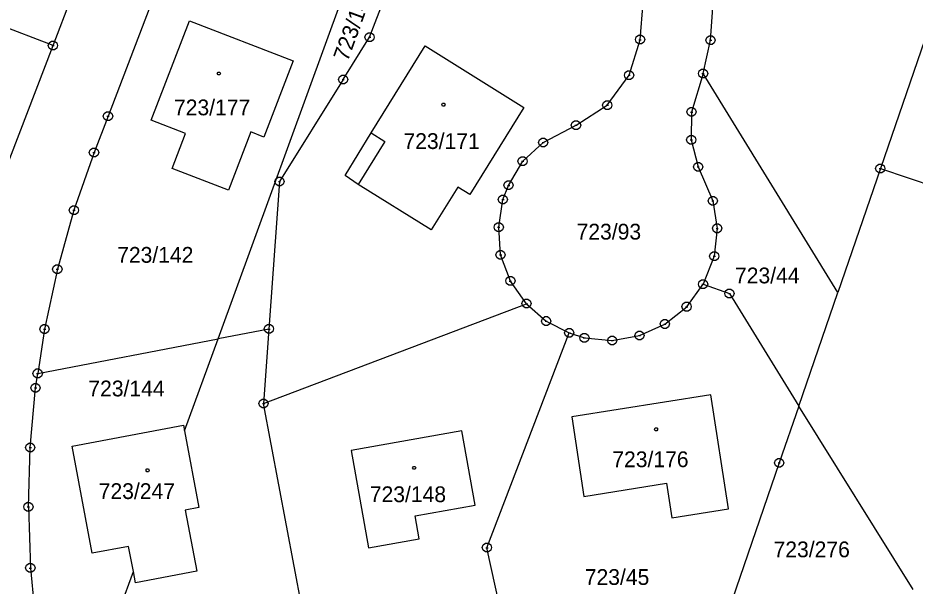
# Model space of a CAD drawing. Extents: x -759060 to -757386, y -1172273 to -1170948.
# Drawn here: x -757575.7 to -757479, y -1171106.8 to -1171045.6 of the extents above; entities that cross this region are included whole.
import ezdxf

# ---------------------------------------------------------------- set-up
doc = ezdxf.new("R2010")
doc.units = 0
for name, color, linetype in [('Vrstva 1', 7, 'Continuous'), ('Vrstva 12', 7, 'Continuous'), ('Vrstva 2', 7, 'Continuous'), ('Vrstva 4', 7, 'Continuous'), ('Vrstva 5', 7, 'Continuous'), ('Vrstva 8', 7, 'Continuous')]:
    doc.layers.add(name, color=color, linetype=linetype)

msp = doc.modelspace()

# ---------------------------------------------------------------- linework, layer by layer
at = {"layer": 'Vrstva 1'}
for p, q in [((-757571.92, -1171048.59), (-757561.93, -1171022.55)), ((-757557.25, -1171033.38), (-757565.99, -1171056.19)), ((-757554.12, -1171080.18), (-757539.46, -1171039.95)), ((-757475.16, -1171039.66), (-757482.77, -1171061.83)), ((-757571.92, -1171048.59), (-757593.63, -1171040.27)), ((-757537.8, -1171047.68), (-757535.41, -1171041.44)), ((-757508.66, -1171047.95), (-757508.34, -1171043.96)), ((-757501.06, -1171048.02), (-757500.8, -1171044.03)), ((-757561.36, -1171056.64), (-757557.23, -1171045.92)), ((-757557.23, -1171045.92), (-757546.04, -1171050.23)), ((-757540.65, -1171052.25), (-757537.8, -1171047.68)), ((-757577.4, -1171062.9), (-757571.92, -1171048.59)), ((-757537.64, -1171057.99), (-757531.81, -1171048.62)), ((-757531.81, -1171048.62), (-757521.18, -1171055.26)), ((-757509.84, -1171051.77), (-757508.66, -1171047.95)), ((-757501.87, -1171051.6), (-757501.06, -1171048.02)), ((-757546.04, -1171050.23), (-757549.2, -1171058.44)), ((-757501.87, -1171051.6), (-757503.11, -1171055.75)), ((-757487.36, -1171075.2), (-757501.87, -1171051.6)), ((-757540.65, -1171052.25), (-757547.51, -1171063.25)), ((-757512.19, -1171055.01), (-757509.84, -1171051.77)), ((-757521.18, -1171055.26), (-757527.01, -1171064.64)), ((-757515.56, -1171057.16), (-757512.19, -1171055.01)), ((-757565.99, -1171056.19), (-757567.5, -1171060.12)), ((-757503.11, -1171055.75), (-757503.14, -1171058.75)), ((-757557.63, -1171058.07), (-757561.36, -1171056.64)), ((-757519.1, -1171059.03), (-757515.56, -1171057.16)), ((-757559.07, -1171061.82), (-757557.63, -1171058.07)), ((-757550.59, -1171057.89), (-757553, -1171064.15)), ((-757549.2, -1171058.44), (-757550.59, -1171057.89)), ((-757540.45, -1171062.59), (-757537.64, -1171057.99)), ((-757521.31, -1171061.06), (-757519.1, -1171059.03)), ((-757503.14, -1171058.75), (-757502.4, -1171061.66)), ((-757567.5, -1171060.12), (-757569.66, -1171066.33)), ((-757522.83, -1171063.65), (-757521.31, -1171061.06)), ((-757553, -1171064.15), (-757559.07, -1171061.82)), ((-757502.4, -1171061.66), (-757500.82, -1171065.33)), ((-757482.77, -1171061.83), (-757487.36, -1171075.2)), ((-757482.77, -1171061.83), (-757468.27, -1171066.72)), ((-757547.51, -1171063.25), (-757548.65, -1171079.13)), ((-757539.03, -1171063.54), (-757540.45, -1171062.59)), ((-757531.18, -1171068.46), (-757539.03, -1171063.54)), ((-757528.29, -1171063.85), (-757531.18, -1171068.46)), ((-757527.01, -1171064.64), (-757528.29, -1171063.85)), ((-757523.44, -1171065.19), (-757522.83, -1171063.65)), ((-757523.89, -1171068.16), (-757523.44, -1171065.19)), ((-757500.82, -1171065.33), (-757500.35, -1171068.29)), ((-757569.66, -1171066.33), (-757571.45, -1171072.69)), ((-757523.69, -1171071.15), (-757523.89, -1171068.16)), ((-757500.35, -1171068.29), (-757500.66, -1171071.28)), ((-757522.63, -1171073.96), (-757523.69, -1171071.15)), ((-757500.66, -1171071.28), (-757501.87, -1171074.3)), ((-757571.45, -1171072.69), (-757572.83, -1171079.14)), ((-757520.89, -1171076.4), (-757522.63, -1171073.96)), ((-757503.64, -1171076.73), (-757501.87, -1171074.3)), ((-757501.87, -1171074.3), (-757499.03, -1171075.31)), ((-757499.03, -1171075.31), (-757491.57, -1171087.45)), ((-757491.57, -1171087.45), (-757487.36, -1171075.2)), ((-757549.23, -1171087.17), (-757520.89, -1171076.4)), ((-757520.89, -1171076.4), (-757518.78, -1171078.28)), ((-757505.99, -1171078.6), (-757503.64, -1171076.73)), ((-757518.78, -1171078.28), (-757516.29, -1171079.55)), ((-757508.72, -1171079.84), (-757505.99, -1171078.6)), ((-757572.83, -1171079.14), (-757573.57, -1171083.92)), ((-757548.65, -1171079.13), (-757554.12, -1171080.18)), ((-757548.65, -1171079.13), (-757549.23, -1171087.17)), ((-757525.16, -1171102.7), (-757516.29, -1171079.55)), ((-757516.29, -1171079.55), (-757514.66, -1171080.09)), ((-757573.57, -1171083.92), (-757554.12, -1171080.18)), ((-757557.74, -1171090.12), (-757554.12, -1171080.18)), ((-757514.66, -1171080.09), (-757511.67, -1171080.37)), ((-757511.67, -1171080.37), (-757508.72, -1171079.84)), ((-757573.8, -1171085.47), (-757573.57, -1171083.92)), ((-757574.37, -1171091.9), (-757573.8, -1171085.47)), ((-757501.03, -1171086.24), (-757516.01, -1171088.6)), ((-757499.14, -1171098.51), (-757501.03, -1171086.24)), ((-757543.51, -1171117.57), (-757549.23, -1171087.17)), ((-757491.57, -1171087.45), (-757493.67, -1171093.56)), ((-757479.25, -1171107.21), (-757491.57, -1171087.45)), ((-757516.01, -1171088.6), (-757514.71, -1171097.17)), ((-757569.85, -1171091.76), (-757557.86, -1171089.51)), ((-757557.86, -1171089.51), (-757557.74, -1171090.12)), ((-757557.74, -1171090.12), (-757556.19, -1171098.38)), ((-757527.87, -1171090.11), (-757539.79, -1171092.22)), ((-757526.43, -1171098.13), (-757527.87, -1171090.11)), ((-757574.57, -1171098.29), (-757574.37, -1171091.9)), ((-757567.69, -1171103.28), (-757569.85, -1171091.76)), ((-757539.79, -1171092.22), (-757537.93, -1171102.73)), ((-757493.67, -1171093.56), (-757498.73, -1171108.33)), ((-757514.71, -1171097.17), (-757505.82, -1171095.76)), ((-757505.82, -1171095.76), (-757505.24, -1171099.47)), ((-757574.57, -1171098.29), (-757574.36, -1171104.89)), ((-757556.19, -1171098.38), (-757557.67, -1171098.66)), ((-757557.67, -1171098.66), (-757556.43, -1171105.23)), ((-757532.91, -1171099.27), (-757526.43, -1171098.13)), ((-757505.24, -1171099.47), (-757499.14, -1171098.51)), ((-757532.46, -1171101.75), (-757532.91, -1171099.27)), ((-757537.93, -1171102.73), (-757532.46, -1171101.75)), ((-757563.78, -1171102.56), (-757567.69, -1171103.28)), ((-757563.26, -1171105.27), (-757563.78, -1171102.56)), ((-757522.84, -1171113.3), (-757525.16, -1171102.7)), ((-757574.36, -1171104.89), (-757573.73, -1171111.46)), ((-757569.08, -1171121.23), (-757563.26, -1171105.27)), ((-757563.03, -1171106.48), (-757563.26, -1171105.27)), ((-757556.43, -1171105.23), (-757563.03, -1171106.48))]:
    msp.add_line(p, q, dxfattribs=at)
at = {"layer": 'Vrstva 12'}
for p, q in [((-757561.36, -1171056.64), (-757557.23, -1171045.92)), ((-757557.23, -1171045.92), (-757546.04, -1171050.23)), ((-757537.64, -1171057.99), (-757531.81, -1171048.62)), ((-757531.81, -1171048.62), (-757521.18, -1171055.26)), ((-757546.04, -1171050.23), (-757549.2, -1171058.44)), ((-757521.18, -1171055.26), (-757527.01, -1171064.64)), ((-757557.63, -1171058.07), (-757561.36, -1171056.64)), ((-757559.07, -1171061.82), (-757557.63, -1171058.07)), ((-757550.59, -1171057.89), (-757553, -1171064.15)), ((-757549.2, -1171058.44), (-757550.59, -1171057.89)), ((-757537.64, -1171057.99), (-757536.15, -1171058.92)), ((-757536.15, -1171058.92), (-757539.03, -1171063.54)), ((-757553, -1171064.15), (-757559.07, -1171061.82)), ((-757531.18, -1171068.46), (-757539.03, -1171063.54)), ((-757528.29, -1171063.85), (-757531.18, -1171068.46)), ((-757527.01, -1171064.64), (-757528.29, -1171063.85)), ((-757501.03, -1171086.24), (-757516.01, -1171088.6)), ((-757499.14, -1171098.51), (-757501.03, -1171086.24)), ((-757516.01, -1171088.6), (-757514.71, -1171097.17)), ((-757569.85, -1171091.76), (-757557.86, -1171089.51)), ((-757557.86, -1171089.51), (-757557.74, -1171090.12)), ((-757557.74, -1171090.12), (-757556.19, -1171098.38)), ((-757527.87, -1171090.11), (-757539.79, -1171092.22)), ((-757526.43, -1171098.13), (-757527.87, -1171090.11)), ((-757567.69, -1171103.28), (-757569.85, -1171091.76)), ((-757539.79, -1171092.22), (-757537.93, -1171102.73)), ((-757514.71, -1171097.17), (-757505.82, -1171095.76)), ((-757505.82, -1171095.76), (-757505.24, -1171099.47)), ((-757556.19, -1171098.38), (-757557.67, -1171098.66)), ((-757557.67, -1171098.66), (-757556.43, -1171105.23)), ((-757532.91, -1171099.27), (-757526.43, -1171098.13)), ((-757505.24, -1171099.47), (-757499.14, -1171098.51)), ((-757532.46, -1171101.75), (-757532.91, -1171099.27)), ((-757537.93, -1171102.73), (-757532.46, -1171101.75)), ((-757563.78, -1171102.56), (-757567.69, -1171103.28)), ((-757563.26, -1171105.27), (-757563.78, -1171102.56)), ((-757563.03, -1171106.48), (-757563.26, -1171105.27)), ((-757556.43, -1171105.23), (-757563.03, -1171106.48))]:
    msp.add_line(p, q, dxfattribs=at)
at = {"layer": 'Vrstva 4'}
for p, q in [((-757537.64, -1171057.99), (-757536.15, -1171058.92)), ((-757536.15, -1171058.92), (-757539.03, -1171063.54))]:
    msp.add_line(p, q, dxfattribs=at)
at = {"layer": 'Vrstva 5'}
for points in [[(-757553.95, -1171051.44), (-757553.86, -1171051.59), (-757553.95, -1171051.74), (-757554.13, -1171051.74), (-757554.22, -1171051.59), (-757554.13, -1171051.44)], [(-757529.77, -1171054.8), (-757529.68, -1171054.95), (-757529.77, -1171055.1), (-757529.95, -1171055.1), (-757530.04, -1171054.95), (-757529.95, -1171054.8)], [(-757506.85, -1171089.79), (-757506.76, -1171089.94), (-757506.85, -1171090.09), (-757507.03, -1171090.09), (-757507.12, -1171089.94), (-757507.03, -1171089.79)], [(-757561.64, -1171094.21), (-757561.55, -1171094.36), (-757561.64, -1171094.51), (-757561.82, -1171094.51), (-757561.91, -1171094.36), (-757561.82, -1171094.21)], [(-757532.9, -1171093.94), (-757532.81, -1171094.09), (-757532.9, -1171094.24), (-757533.08, -1171094.24), (-757533.17, -1171094.09), (-757533.08, -1171093.94)]]:
    msp.add_lwpolyline(points, close=True, dxfattribs=at)
at = {"layer": 'Vrstva 8'}
for p, q in [((-757537.92, -1171047.68), (-757537.68, -1171047.68)), ((-757572.04, -1171048.59), (-757571.8, -1171048.59)), ((-757508.78, -1171047.95), (-757508.54, -1171047.95)), ((-757501.18, -1171048.02), (-757500.94, -1171048.02)), ((-757501.99, -1171051.6), (-757501.75, -1171051.6)), ((-757540.77, -1171052.25), (-757540.53, -1171052.25)), ((-757509.96, -1171051.77), (-757509.72, -1171051.77)), ((-757512.31, -1171055.01), (-757512.07, -1171055.01)), ((-757566.11, -1171056.19), (-757565.87, -1171056.19)), ((-757503.23, -1171055.75), (-757502.99, -1171055.75)), ((-757515.68, -1171057.16), (-757515.44, -1171057.16)), ((-757519.22, -1171059.03), (-757518.98, -1171059.03)), ((-757503.26, -1171058.75), (-757503.02, -1171058.75)), ((-757567.62, -1171060.12), (-757567.38, -1171060.12)), ((-757521.43, -1171061.06), (-757521.19, -1171061.06)), ((-757502.52, -1171061.66), (-757502.28, -1171061.66)), ((-757482.89, -1171061.83), (-757482.65, -1171061.83)), ((-757547.63, -1171063.25), (-757547.39, -1171063.25)), ((-757522.95, -1171063.65), (-757522.71, -1171063.65)), ((-757523.56, -1171065.19), (-757523.32, -1171065.19)), ((-757500.94, -1171065.33), (-757500.7, -1171065.33)), ((-757569.78, -1171066.33), (-757569.54, -1171066.33)), ((-757524.01, -1171068.16), (-757523.77, -1171068.16)), ((-757500.47, -1171068.29), (-757500.23, -1171068.29)), ((-757523.81, -1171071.15), (-757523.57, -1171071.15)), ((-757500.78, -1171071.28), (-757500.54, -1171071.28)), ((-757571.57, -1171072.69), (-757571.33, -1171072.69)), ((-757522.75, -1171073.96), (-757522.51, -1171073.96)), ((-757501.99, -1171074.3), (-757501.75, -1171074.3)), ((-757499.15, -1171075.31), (-757498.91, -1171075.31)), ((-757521.01, -1171076.4), (-757520.77, -1171076.4)), ((-757503.76, -1171076.73), (-757503.52, -1171076.73)), ((-757518.9, -1171078.28), (-757518.66, -1171078.28)), ((-757506.11, -1171078.6), (-757505.87, -1171078.6)), ((-757572.95, -1171079.14), (-757572.71, -1171079.14)), ((-757548.77, -1171079.13), (-757548.53, -1171079.13)), ((-757516.41, -1171079.55), (-757516.17, -1171079.55)), ((-757514.78, -1171080.09), (-757514.54, -1171080.09)), ((-757511.79, -1171080.37), (-757511.55, -1171080.37)), ((-757508.84, -1171079.84), (-757508.6, -1171079.84)), ((-757573.69, -1171083.92), (-757573.45, -1171083.92)), ((-757573.92, -1171085.47), (-757573.68, -1171085.47)), ((-757549.35, -1171087.17), (-757549.11, -1171087.17)), ((-757574.49, -1171091.9), (-757574.25, -1171091.9)), ((-757493.79, -1171093.56), (-757493.55, -1171093.56)), ((-757574.69, -1171098.29), (-757574.45, -1171098.29)), ((-757525.28, -1171102.7), (-757525.04, -1171102.7)), ((-757574.48, -1171104.89), (-757574.24, -1171104.89))]:
    msp.add_line(p, q, dxfattribs=at)
for points in [[(-757537.65, -1171047.2), (-757537.4, -1171047.38), (-757537.3, -1171047.67), (-757537.4, -1171047.96), (-757537.65, -1171048.14), (-757537.96, -1171048.14), (-757538.21, -1171047.96), (-757538.31, -1171047.67), (-757538.21, -1171047.38), (-757537.96, -1171047.2)], [(-757508.51, -1171047.47), (-757508.26, -1171047.65), (-757508.16, -1171047.94), (-757508.26, -1171048.23), (-757508.51, -1171048.41), (-757508.82, -1171048.41), (-757509.07, -1171048.23), (-757509.17, -1171047.94), (-757509.07, -1171047.65), (-757508.82, -1171047.47)], [(-757500.91, -1171047.54), (-757500.66, -1171047.72), (-757500.56, -1171048.01), (-757500.66, -1171048.3), (-757500.91, -1171048.48), (-757501.22, -1171048.48), (-757501.47, -1171048.3), (-757501.57, -1171048.01), (-757501.47, -1171047.72), (-757501.22, -1171047.54)], [(-757571.77, -1171048.11), (-757571.52, -1171048.29), (-757571.42, -1171048.58), (-757571.52, -1171048.87), (-757571.77, -1171049.05), (-757572.08, -1171049.05), (-757572.33, -1171048.87), (-757572.43, -1171048.58), (-757572.33, -1171048.29), (-757572.08, -1171048.11)], [(-757509.69, -1171051.29), (-757509.44, -1171051.47), (-757509.34, -1171051.76), (-757509.44, -1171052.05), (-757509.69, -1171052.23), (-757510, -1171052.23), (-757510.25, -1171052.05), (-757510.35, -1171051.76), (-757510.25, -1171051.47), (-757510, -1171051.29)], [(-757501.72, -1171051.12), (-757501.47, -1171051.3), (-757501.37, -1171051.59), (-757501.47, -1171051.88), (-757501.72, -1171052.06), (-757502.03, -1171052.06), (-757502.28, -1171051.88), (-757502.38, -1171051.59), (-757502.28, -1171051.3), (-757502.03, -1171051.12)], [(-757540.5, -1171051.77), (-757540.25, -1171051.95), (-757540.15, -1171052.24), (-757540.25, -1171052.53), (-757540.5, -1171052.71), (-757540.81, -1171052.71), (-757541.06, -1171052.53), (-757541.16, -1171052.24), (-757541.06, -1171051.95), (-757540.81, -1171051.77)], [(-757512.04, -1171054.53), (-757511.79, -1171054.71), (-757511.69, -1171055), (-757511.79, -1171055.29), (-757512.04, -1171055.47), (-757512.35, -1171055.47), (-757512.6, -1171055.29), (-757512.7, -1171055), (-757512.6, -1171054.71), (-757512.35, -1171054.53)], [(-757502.96, -1171055.27), (-757502.71, -1171055.45), (-757502.61, -1171055.74), (-757502.71, -1171056.03), (-757502.96, -1171056.21), (-757503.27, -1171056.21), (-757503.52, -1171056.03), (-757503.62, -1171055.74), (-757503.52, -1171055.45), (-757503.27, -1171055.27)], [(-757565.84, -1171055.71), (-757565.59, -1171055.89), (-757565.49, -1171056.18), (-757565.59, -1171056.47), (-757565.84, -1171056.65), (-757566.15, -1171056.65), (-757566.4, -1171056.47), (-757566.5, -1171056.18), (-757566.4, -1171055.89), (-757566.15, -1171055.71)], [(-757515.41, -1171056.68), (-757515.16, -1171056.86), (-757515.06, -1171057.15), (-757515.16, -1171057.44), (-757515.41, -1171057.62), (-757515.72, -1171057.62), (-757515.97, -1171057.44), (-757516.07, -1171057.15), (-757515.97, -1171056.86), (-757515.72, -1171056.68)], [(-757502.99, -1171058.27), (-757502.74, -1171058.45), (-757502.64, -1171058.74), (-757502.74, -1171059.03), (-757502.99, -1171059.21), (-757503.3, -1171059.21), (-757503.55, -1171059.03), (-757503.65, -1171058.74), (-757503.55, -1171058.45), (-757503.3, -1171058.27)], [(-757518.95, -1171058.55), (-757518.7, -1171058.73), (-757518.6, -1171059.02), (-757518.7, -1171059.31), (-757518.95, -1171059.49), (-757519.26, -1171059.49), (-757519.51, -1171059.31), (-757519.61, -1171059.02), (-757519.51, -1171058.73), (-757519.26, -1171058.55)], [(-757567.35, -1171059.64), (-757567.1, -1171059.82), (-757567, -1171060.11), (-757567.1, -1171060.4), (-757567.35, -1171060.58), (-757567.66, -1171060.58), (-757567.91, -1171060.4), (-757568.01, -1171060.11), (-757567.91, -1171059.82), (-757567.66, -1171059.64)], [(-757521.16, -1171060.58), (-757520.91, -1171060.76), (-757520.81, -1171061.05), (-757520.91, -1171061.34), (-757521.16, -1171061.52), (-757521.47, -1171061.52), (-757521.72, -1171061.34), (-757521.82, -1171061.05), (-757521.72, -1171060.76), (-757521.47, -1171060.58)], [(-757502.25, -1171061.18), (-757502, -1171061.36), (-757501.9, -1171061.65), (-757502, -1171061.94), (-757502.25, -1171062.12), (-757502.56, -1171062.12), (-757502.81, -1171061.94), (-757502.91, -1171061.65), (-757502.81, -1171061.36), (-757502.56, -1171061.18)], [(-757482.62, -1171061.35), (-757482.37, -1171061.53), (-757482.27, -1171061.82), (-757482.37, -1171062.11), (-757482.62, -1171062.29), (-757482.93, -1171062.29), (-757483.18, -1171062.11), (-757483.28, -1171061.82), (-757483.18, -1171061.53), (-757482.93, -1171061.35)], [(-757547.36, -1171062.77), (-757547.11, -1171062.95), (-757547.01, -1171063.24), (-757547.11, -1171063.53), (-757547.36, -1171063.71), (-757547.67, -1171063.71), (-757547.92, -1171063.53), (-757548.02, -1171063.24), (-757547.92, -1171062.95), (-757547.67, -1171062.77)], [(-757522.68, -1171063.17), (-757522.43, -1171063.35), (-757522.33, -1171063.64), (-757522.43, -1171063.93), (-757522.68, -1171064.11), (-757522.99, -1171064.11), (-757523.24, -1171063.93), (-757523.34, -1171063.64), (-757523.24, -1171063.35), (-757522.99, -1171063.17)], [(-757523.29, -1171064.71), (-757523.04, -1171064.89), (-757522.94, -1171065.18), (-757523.04, -1171065.47), (-757523.29, -1171065.65), (-757523.6, -1171065.65), (-757523.85, -1171065.47), (-757523.95, -1171065.18), (-757523.85, -1171064.89), (-757523.6, -1171064.71)], [(-757500.67, -1171064.85), (-757500.42, -1171065.03), (-757500.32, -1171065.32), (-757500.42, -1171065.61), (-757500.67, -1171065.79), (-757500.98, -1171065.79), (-757501.23, -1171065.61), (-757501.33, -1171065.32), (-757501.23, -1171065.03), (-757500.98, -1171064.85)], [(-757569.51, -1171065.85), (-757569.26, -1171066.03), (-757569.16, -1171066.32), (-757569.26, -1171066.61), (-757569.51, -1171066.79), (-757569.82, -1171066.79), (-757570.07, -1171066.61), (-757570.17, -1171066.32), (-757570.07, -1171066.03), (-757569.82, -1171065.85)], [(-757523.74, -1171067.68), (-757523.49, -1171067.86), (-757523.39, -1171068.15), (-757523.49, -1171068.44), (-757523.74, -1171068.62), (-757524.05, -1171068.62), (-757524.3, -1171068.44), (-757524.4, -1171068.15), (-757524.3, -1171067.86), (-757524.05, -1171067.68)], [(-757500.2, -1171067.81), (-757499.95, -1171067.99), (-757499.85, -1171068.28), (-757499.95, -1171068.57), (-757500.2, -1171068.75), (-757500.51, -1171068.75), (-757500.76, -1171068.57), (-757500.86, -1171068.28), (-757500.76, -1171067.99), (-757500.51, -1171067.81)], [(-757523.54, -1171070.67), (-757523.29, -1171070.85), (-757523.19, -1171071.14), (-757523.29, -1171071.43), (-757523.54, -1171071.61), (-757523.85, -1171071.61), (-757524.1, -1171071.43), (-757524.2, -1171071.14), (-757524.1, -1171070.85), (-757523.85, -1171070.67)], [(-757500.51, -1171070.8), (-757500.26, -1171070.98), (-757500.16, -1171071.27), (-757500.26, -1171071.56), (-757500.51, -1171071.74), (-757500.82, -1171071.74), (-757501.07, -1171071.56), (-757501.17, -1171071.27), (-757501.07, -1171070.98), (-757500.82, -1171070.8)], [(-757571.3, -1171072.21), (-757571.05, -1171072.39), (-757570.95, -1171072.68), (-757571.05, -1171072.97), (-757571.3, -1171073.15), (-757571.61, -1171073.15), (-757571.86, -1171072.97), (-757571.96, -1171072.68), (-757571.86, -1171072.39), (-757571.61, -1171072.21)], [(-757522.48, -1171073.48), (-757522.23, -1171073.66), (-757522.13, -1171073.95), (-757522.23, -1171074.24), (-757522.48, -1171074.42), (-757522.79, -1171074.42), (-757523.04, -1171074.24), (-757523.14, -1171073.95), (-757523.04, -1171073.66), (-757522.79, -1171073.48)], [(-757501.72, -1171073.82), (-757501.47, -1171074), (-757501.37, -1171074.29), (-757501.47, -1171074.58), (-757501.72, -1171074.76), (-757502.03, -1171074.76), (-757502.28, -1171074.58), (-757502.38, -1171074.29), (-757502.28, -1171074), (-757502.03, -1171073.82)], [(-757498.88, -1171074.83), (-757498.63, -1171075.01), (-757498.53, -1171075.3), (-757498.63, -1171075.59), (-757498.88, -1171075.77), (-757499.19, -1171075.77), (-757499.44, -1171075.59), (-757499.54, -1171075.3), (-757499.44, -1171075.01), (-757499.19, -1171074.83)], [(-757520.74, -1171075.92), (-757520.49, -1171076.1), (-757520.39, -1171076.39), (-757520.49, -1171076.68), (-757520.74, -1171076.86), (-757521.05, -1171076.86), (-757521.3, -1171076.68), (-757521.4, -1171076.39), (-757521.3, -1171076.1), (-757521.05, -1171075.92)], [(-757503.49, -1171076.25), (-757503.24, -1171076.43), (-757503.14, -1171076.72), (-757503.24, -1171077.01), (-757503.49, -1171077.19), (-757503.8, -1171077.19), (-757504.05, -1171077.01), (-757504.15, -1171076.72), (-757504.05, -1171076.43), (-757503.8, -1171076.25)], [(-757572.68, -1171078.66), (-757572.43, -1171078.84), (-757572.33, -1171079.13), (-757572.43, -1171079.42), (-757572.68, -1171079.6), (-757572.99, -1171079.6), (-757573.24, -1171079.42), (-757573.34, -1171079.13), (-757573.24, -1171078.84), (-757572.99, -1171078.66)], [(-757548.5, -1171078.65), (-757548.25, -1171078.83), (-757548.15, -1171079.12), (-757548.25, -1171079.41), (-757548.5, -1171079.59), (-757548.81, -1171079.59), (-757549.06, -1171079.41), (-757549.16, -1171079.12), (-757549.06, -1171078.83), (-757548.81, -1171078.65)], [(-757518.63, -1171077.8), (-757518.38, -1171077.98), (-757518.28, -1171078.27), (-757518.38, -1171078.56), (-757518.63, -1171078.74), (-757518.94, -1171078.74), (-757519.19, -1171078.56), (-757519.29, -1171078.27), (-757519.19, -1171077.98), (-757518.94, -1171077.8)], [(-757505.84, -1171078.12), (-757505.59, -1171078.3), (-757505.49, -1171078.59), (-757505.59, -1171078.88), (-757505.84, -1171079.06), (-757506.15, -1171079.06), (-757506.4, -1171078.88), (-757506.5, -1171078.59), (-757506.4, -1171078.3), (-757506.15, -1171078.12)], [(-757516.14, -1171079.07), (-757515.89, -1171079.25), (-757515.79, -1171079.54), (-757515.89, -1171079.83), (-757516.14, -1171080.01), (-757516.45, -1171080.01), (-757516.7, -1171079.83), (-757516.8, -1171079.54), (-757516.7, -1171079.25), (-757516.45, -1171079.07)], [(-757514.51, -1171079.61), (-757514.26, -1171079.79), (-757514.16, -1171080.08), (-757514.26, -1171080.37), (-757514.51, -1171080.55), (-757514.82, -1171080.55), (-757515.07, -1171080.37), (-757515.17, -1171080.08), (-757515.07, -1171079.79), (-757514.82, -1171079.61)], [(-757508.57, -1171079.36), (-757508.32, -1171079.54), (-757508.22, -1171079.83), (-757508.32, -1171080.12), (-757508.57, -1171080.3), (-757508.88, -1171080.3), (-757509.13, -1171080.12), (-757509.23, -1171079.83), (-757509.13, -1171079.54), (-757508.88, -1171079.36)], [(-757511.52, -1171079.89), (-757511.27, -1171080.07), (-757511.17, -1171080.36), (-757511.27, -1171080.65), (-757511.52, -1171080.83), (-757511.83, -1171080.83), (-757512.08, -1171080.65), (-757512.18, -1171080.36), (-757512.08, -1171080.07), (-757511.83, -1171079.89)], [(-757573.42, -1171083.44), (-757573.17, -1171083.62), (-757573.07, -1171083.91), (-757573.17, -1171084.2), (-757573.42, -1171084.38), (-757573.73, -1171084.38), (-757573.98, -1171084.2), (-757574.08, -1171083.91), (-757573.98, -1171083.62), (-757573.73, -1171083.44)], [(-757573.65, -1171084.99), (-757573.4, -1171085.17), (-757573.3, -1171085.46), (-757573.4, -1171085.75), (-757573.65, -1171085.93), (-757573.96, -1171085.93), (-757574.21, -1171085.75), (-757574.31, -1171085.46), (-757574.21, -1171085.17), (-757573.96, -1171084.99)], [(-757549.08, -1171086.69), (-757548.83, -1171086.87), (-757548.73, -1171087.16), (-757548.83, -1171087.45), (-757549.08, -1171087.63), (-757549.39, -1171087.63), (-757549.64, -1171087.45), (-757549.74, -1171087.16), (-757549.64, -1171086.87), (-757549.39, -1171086.69)], [(-757574.22, -1171091.42), (-757573.97, -1171091.6), (-757573.87, -1171091.89), (-757573.97, -1171092.18), (-757574.22, -1171092.36), (-757574.53, -1171092.36), (-757574.78, -1171092.18), (-757574.88, -1171091.89), (-757574.78, -1171091.6), (-757574.53, -1171091.42)], [(-757493.52, -1171093.08), (-757493.27, -1171093.26), (-757493.17, -1171093.55), (-757493.27, -1171093.84), (-757493.52, -1171094.02), (-757493.83, -1171094.02), (-757494.08, -1171093.84), (-757494.18, -1171093.55), (-757494.08, -1171093.26), (-757493.83, -1171093.08)], [(-757574.42, -1171097.81), (-757574.17, -1171097.99), (-757574.07, -1171098.28), (-757574.17, -1171098.57), (-757574.42, -1171098.75), (-757574.73, -1171098.75), (-757574.98, -1171098.57), (-757575.08, -1171098.28), (-757574.98, -1171097.99), (-757574.73, -1171097.81)], [(-757525.01, -1171102.22), (-757524.76, -1171102.4), (-757524.66, -1171102.69), (-757524.76, -1171102.98), (-757525.01, -1171103.16), (-757525.32, -1171103.16), (-757525.57, -1171102.98), (-757525.67, -1171102.69), (-757525.57, -1171102.4), (-757525.32, -1171102.22)], [(-757574.21, -1171104.41), (-757573.96, -1171104.59), (-757573.86, -1171104.88), (-757573.96, -1171105.17), (-757574.21, -1171105.35), (-757574.52, -1171105.35), (-757574.77, -1171105.17), (-757574.87, -1171104.88), (-757574.77, -1171104.59), (-757574.52, -1171104.41)]]:
    msp.add_lwpolyline(points, close=True, dxfattribs=at)

# ---------------------------------------------------------------- texts
at = {"layer": 'Vrstva 2'}
msp.add_text('723/143', height=1.7, rotation=70.01544, dxfattribs=at).set_placement((-757540.166, -1171050.37))
for s, p in [('723/177', (-757558.884, -1171056.1)), ('723/171', (-757534.156, -1171059.73)), ('723/93', (-757515.5, -1171069.49)), ('723/142', (-757565.008, -1171071.99)), ('723/44', (-757498.433, -1171074.21)), ('723/144', (-757568.114, -1171086.39)), ('723/176', (-757511.654, -1171094.02)), ('723/247', (-757566.996, -1171097.45)), ('723/148', (-757537.784, -1171097.79)), ('723/276', (-757494.276, -1171103.73)), ('723/45', (-757514.62, -1171106.71))]:
    msp.add_text(s, height=1.7, dxfattribs=at).set_placement(p)

doc.saveas('drawing.dxf')
